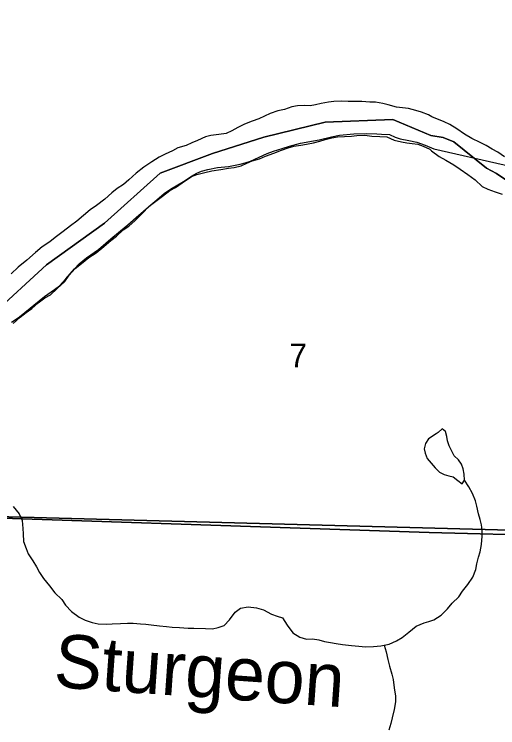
# Model space of a CAD drawing. Extents: x 1624196 to 2029251, y 146837 to 440034.
# Drawn here: x 1822196 to 1826709, y 302198 to 308863 of the extents above; entities that cross this region are included whole.
import ezdxf

# ---------------------------------------------------------------- set-up
doc = ezdxf.new("R2010")
doc.units = 0
for name, color, linetype in [('GM_X_Major_River', 7, 'Continuous'), ('GM_X_Minor_Lake', 7, 'Continuous'), ('GM_X_Minor_River', 7, 'Continuous'), ('GM_X_Minor_River_Text', 7, 'Continuous'), ('GM_X_Section', 7, 'Continuous'), ('GM_X_Section_Text', 7, 'Continuous'), ('GM_X_Township', 7, 'Continuous')]:
    doc.layers.add(name, color=color, linetype=linetype)

msp = doc.modelspace()

# ---------------------------------------------------------------- linework, layer by layer
at = {"layer": 'GM_X_Major_River'}
for points in [[(1826093.1, 307905.2), (1826063.3, 307923), (1825996.3, 307947.9), (1825944.2, 307964.3), (1825876.1, 307982.8), (1825763.8, 307995.5), (1825687.7, 308018), (1825635.5, 308028.4), (1825567.4, 308040.8), (1825515.2, 308043.1), (1825439, 308049.6), (1825386.8, 308049.9), (1825312.5, 308048.4), (1825254.3, 308050.7), (1825180, 308047.1), (1825129.8, 308043.4), (1825059.5, 308029.8), (1825007.2, 308016.1), (1824957, 308008.3), (1824900.8, 308010.7), (1824838.5, 308007.1), (1824786.3, 307997.3), (1824717.9, 307973.7), (1824657.6, 307960), (1824585.2, 307936.3), (1824532.8, 307912.6), (1824478.5, 307886.8), (1824416.1, 307865.1), (1824345.7, 307837.4), (1824283.2, 307805.7), (1824226.8, 307773.9), (1824174.5, 307750.2), (1824106.2, 307740.5), (1824031.9, 307731), (1823981.6, 307719.2), (1823907.1, 307685.5), (1823852.8, 307661.8), (1823800.4, 307638), (1823724, 307616.4), (1823671.6, 307588.6), (1823603.2, 307556.9), (1823548.8, 307527.1), (1823480.3, 307483.4), (1823403.7, 307433.7), (1823333.1, 307379.9), (1823266.4, 307316.1), (1823213.9, 307272.3), (1823157.5, 307234.5), (1823107.1, 307196.6), (1823040.4, 307136.8), (1822961.8, 307077.1), (1822903.3, 307037.3), (1822842.7, 306983.5), (1822780.2, 306929.7), (1822721.7, 306885.9), (1822653.1, 306834.1), (1822576.4, 306776.4), (1822526, 306738.6), (1822455.4, 306690.8), (1822392.9, 306637), (1822312.1, 306567.3), (1822233.4, 306501.5), (1822166.8, 306437.7)], [(1826773.1, 307532.5), (1826709.1, 307576.5), (1826657, 307604.4), (1826601, 307636.3), (1826544.9, 307664.2), (1826466.9, 307704.1), (1826398.8, 307742), (1826328.7, 307793.9), (1826260.7, 307833.8), (1826210.6, 307857.7), (1826093.1, 307905.2)], [(1822185.8, 305976), (1822250.4, 306033.8), (1822306.9, 306077.6), (1822359.3, 306113.4), (1822417.9, 306167.3), (1822482.4, 306215), (1822534.8, 306240.8), (1822597.4, 306300.6), (1822666.1, 306366.5), (1822706.6, 306426.4), (1822763.2, 306488.3), (1822837.9, 306548), (1822892.3, 306589.9), (1822958.9, 306635.6), (1823013.4, 306679.5), (1823098.1, 306749.2), (1823148.6, 306791), (1823213.2, 306848.8), (1823263.6, 306882.6), (1823324.1, 306936.5), (1823388.8, 307002.3), (1823455.5, 307072.1), (1823528.1, 307125.9), (1823578.5, 307163.7), (1823649.1, 307215.5), (1823699.5, 307245.3), (1823762, 307289), (1823848.7, 307346.7), (1823901, 307366.5), (1823973.4, 307384.1), (1824039.7, 307401.8), (1824124.1, 307413.3), (1824196.4, 307424.9), (1824248.7, 307430.6), (1824315, 307448.3), (1824365.4, 307472.1), (1824415.7, 307493.8), (1824484.1, 307513.5), (1824540.4, 307539.2), (1824618.9, 307566.9), (1824689.3, 307592.5), (1824751.7, 307614.2), (1824804, 307630), (1824872.3, 307641.6), (1824922.5, 307651.3), (1824988.8, 307663), (1825047.1, 307676.7), (1825099.4, 307694.4), (1825161.8, 307710.1), (1825214, 307717.8), (1825278.3, 307721.5), (1825344.5, 307723.1), (1825394.7, 307730.8), (1825467, 307734.4), (1825535.2, 307723.9), (1825607.4, 307721.5), (1825673.6, 307719.1), (1825741.7, 307688.6), (1825809.8, 307672.1), (1825860, 307663.8), (1825910.1, 307657.5), (1825964.2, 307651.1), (1826014.3, 307632.7), (1826076.3, 307602.3), (1826091.3, 307588.1)], [(1826091.3, 307588.1), (1826163.4, 307535.1), (1826225.5, 307501.2), (1826299.5, 307457.3), (1826359.6, 307417.4), (1826429.7, 307367.5), (1826497.7, 307317.6), (1826563.9, 307253.6), (1826617.9, 307229.7), (1826683.9, 307205.8), (1826751.9, 307181.9)]]:
    msp.add_lwpolyline(points, dxfattribs=at)
at = {"layer": 'GM_X_Minor_Lake'}
for points in [[(1826400.2, 304511), (1826396.1, 304567.1), (1826386, 304615.1), (1826371.9, 304659.1), (1826341.8, 304701.1), (1826303.7, 304739.1), (1826277.6, 304789.1), (1826255.5, 304831.1), (1826239.4, 304877.2), (1826233.3, 304917.2), (1826221.2, 304965.3), (1826191.2, 304991.2), (1826153.3, 304957.1), (1826134.8, 304945)], [(1826134.8, 304945), (1826061.5, 304896.8), (1826033.6, 304854.7), (1826023.7, 304802.6), (1826031.8, 304762.5), (1826049.9, 304712.5), (1826088, 304668.5), (1826124.1, 304626.5), (1826164.1, 304584.5), (1826210.2, 304562.6), (1826254.2, 304552.7), (1826294.2, 304542.8), (1826336.2, 304506.8), (1826378.3, 304476.9), (1826400.2, 304511)]]:
    msp.add_lwpolyline(points, dxfattribs=at)
at = {"layer": 'GM_X_Minor_River'}
for points in [[(1826067, 303190.3), (1826111.3, 303206.3), (1826181.1, 303250.5), (1826241, 303308.8), (1826284.8, 303361), (1826344.7, 303421.2), (1826380.5, 303473.3), (1826430.4, 303535.6), (1826476.2, 303605.8), (1826504, 303675.9), (1826513.9, 303728), (1826529.8, 303790.2), (1826545.6, 303840.3), (1826557.5, 303908.4), (1826565.3, 303988.6), (1826565.2, 304044.6), (1826559.1, 304094.7), (1826544.9, 304144.8), (1826528.8, 304196.8), (1826514.7, 304266.9), (1826502.6, 304318.9), (1826474.4, 304385), (1826438.3, 304447), (1826400.2, 304511)], [(1822184.6, 304266.1), (1822240.4, 304197.6), (1822270.1, 304133.2), (1822275.6, 304058.9), (1822279.3, 304008.7), (1822282.8, 303936.4), (1822306.5, 303872.1), (1822326.2, 303821.8), (1822368, 303757.3), (1822403.7, 303700.9), (1822431.5, 303648.6), (1822469.3, 303592.1), (1822523, 303523.6), (1822574.7, 303457), (1822638.6, 303394.5), (1822672.4, 303344.1), (1822730.2, 303283.5), (1822800.1, 303230.9), (1822858.1, 303202.5), (1822922.2, 303182), (1822980.3, 303169.6), (1823054.6, 303165.2), (1823110.8, 303168.8), (1823187.1, 303172.4), (1823251.3, 303176), (1823305.5, 303175.7), (1823373.7, 303167.3), (1823423.9, 303165), (1823474, 303160.6), (1823550.2, 303150.2), (1823616.4, 303143.8), (1823668.6, 303137.4), (1823736.8, 303135), (1823819, 303128.5), (1823873.2, 303128.1), (1823981.6, 303123.5), (1824045.8, 303121.1), (1824100.1, 303134.8), (1824156.4, 303152.5), (1824204.9, 303204.4), (1824257.6, 303276.4), (1824308, 303314.2), (1824380.4, 303327.8), (1824456.6, 303317.3), (1824522.7, 303298.8), (1824596.7, 303258.3), (1824650.7, 303239.9), (1824700.8, 303223.5), (1824744.5, 303155), (1824796.3, 303084.5), (1824860.2, 303044), (1824924.3, 303025.5), (1824978.5, 303027.2), (1825038.7, 303018.8), (1825092.8, 303004.4), (1825148.9, 302994.1), (1825201.1, 302985.7), (1825259.2, 302975.3), (1825343.4, 302964.8), (1825413.6, 302958.4), (1825475.8, 302954), (1825550.1, 302957.5), (1825616.4, 302963.1), (1825694.8, 302978.7), (1825763.2, 303008.4), (1825815.6, 303042.2), (1825880.2, 303092), (1825948.8, 303147.8), (1826022.2, 303179.3), (1826067, 303190.3)], [(1825650, 302969.8), (1825668.2, 302906.7), (1825683.8, 302834.3), (1825699.4, 302774), (1825719, 302699.6), (1825732.8, 302649.4), (1825742.3, 302569.1), (1825755.8, 302492.7), (1825753.5, 302440.5), (1825740.9, 302368.4), (1825724.4, 302290.2), (1825710, 302236.1), (1825693.5, 302176)]]:
    msp.add_lwpolyline(points, dxfattribs=at)
at = {"layer": 'GM_X_Section'}
for points in [[(1822170.6, 305985.4), (1822230.9, 306027), (1822295.2, 306078.6), (1822379.6, 306146.1), (1822478.1, 306227.5), (1822572.5, 306290.9), (1822616.8, 306326.7), (1822677.1, 306390.3), (1822757.5, 306485.7), (1822802, 306531.5), (1822870.4, 306587.1), (1822980.8, 306664.4), (1823097.5, 306765.7), (1823187.9, 306839.2), (1823254.3, 306896.7), (1823334.7, 306964.2), (1823447.3, 307063.5), (1823547.9, 307148.9), (1823594.1, 307188.6), (1823662.4, 307234.2), (1823706.6, 307262), (1823774.8, 307301.5), (1823851.1, 307351.1), (1823899.3, 307378.8), (1823943.4, 307398.5), (1824001.5, 307414.1), (1824093.6, 307431.6), (1824195.7, 307440.9), (1824303.8, 307462.3), (1824351.9, 307474), (1824402, 307491.7), (1824482.2, 307529.2), (1824556.4, 307562.7), (1824614.6, 307584.4), (1824696.7, 307609.9), (1824764.9, 307631.4), (1824869, 307658.8), (1824989.2, 307682), (1825041.3, 307689.7), (1825157.4, 307719), (1825231.5, 307732.6), (1825365.6, 307745.7), (1825485.6, 307751), (1825581.6, 307746.4), (1825623.6, 307742.1), (1825697.6, 307739.7), (1825751.4, 307715.4), (1825797.3, 307701.1), (1825879.2, 307684.6), (1825955.1, 307668.1), (1826033, 307641.6), (1826112.7, 307605.1), (1827425.3, 307307.8)], [(1827291.5, 304032.3), (1820855.6, 304201.5)], [(1820855.6, 304201.5), (1827291.5, 304032.3), (1826804.8, 298472.6), (1822519.2, 298627.1), (1822575.7, 298708.7), (1822656.4, 298820.2), (1822717.1, 298929.9), (1822763.8, 299045.6), (1822778.2, 299111.5), (1822778.6, 299171.5), (1822768.9, 299225.5), (1822675.5, 299314.1), (1822619.8, 299374.5), (1822558.1, 299426.9), (1822518.4, 299465.1), (1822425, 299565.7), (1822325.6, 299662.3), (1822218.3, 299773), (1822172.5, 299819.3)]]:
    msp.add_lwpolyline(points, dxfattribs=at)
at = {"layer": 'GM_X_Township'}
for points in [[(1835691.2, 330125.1), (1835538, 327819), (1835413.9, 325945.9), (1835298.3, 324115.7), (1835284.8, 323777.9), (1835023.3, 319997.2), (1834920.8, 319041.8), (1834796.2, 316210.2), (1834797.6, 315862.7), (1834772.6, 314558.6), (1834899, 309099.5), (1834891.3, 306731.5), (1834820.6, 303869.6), (1830629, 303937.3), (1827260.8, 303991.7), (1826067.9, 304022.5), (1820878.8, 304196)], [(1826906.6, 307234.2), (1826696.6, 307375.4), (1826603.3, 307426.8), (1826298.7, 307671.5), (1826201.3, 307712.9), (1826084.5, 307729.8), (1825729, 307878.9), (1825099.1, 307856.6), (1824524.9, 307716.4), (1824047.5, 307563.9), (1823559, 307380.3), (1823038.2, 306912.9), (1822496.2, 306522.3), (1821986.6, 306056)], [(1821986.6, 306056), (1822496.2, 306522.3), (1823038.2, 306912.9), (1823559, 307380.3), (1824047.5, 307563.9), (1824524.9, 307716.4), (1825099.1, 307856.6), (1825729, 307878.9), (1826084.5, 307729.8), (1826201.3, 307712.9), (1826298.7, 307671.5), (1826603.3, 307426.8), (1826696.6, 307375.4), (1826906.6, 307234.2)], [(1820878.8, 304196), (1826067.9, 304022.5), (1827260.8, 303991.7), (1830629, 303937.3), (1834820.6, 303869.6), (1836180.5, 303730.2), (1836845.7, 303669.3), (1838409.1, 303624.1), (1838765.1, 303609.2), (1838924.2, 303602.6), (1840045.9, 303555.7), (1842048.6, 303472), (1848394.1, 303284.2), (1850915.5, 303193), (1851242.4, 303179.9), (1852295.7, 303143.2), (1852282.7, 302683.4), (1852187.8, 299189), (1852143, 297541.1), (1849031.8, 297874.5), (1846810.6, 298112.6), (1846808.2, 297015.3), (1846802.3, 294297.2)]]:
    msp.add_lwpolyline(points, dxfattribs=at)

# ---------------------------------------------------------------- texts
at = {"layer": 'GM_X_Minor_River_Text'}
msp.add_text('Sturgeon', height=499.99, rotation=355.99828, dxfattribs=at).set_placement((1822555.5, 302578.4))
at = {"layer": 'GM_X_Section_Text'}
msp.add_text('7', height=221, rotation=0.00001, dxfattribs=at).set_placement((1824763.4, 305565.8))

doc.saveas('drawing.dxf')
